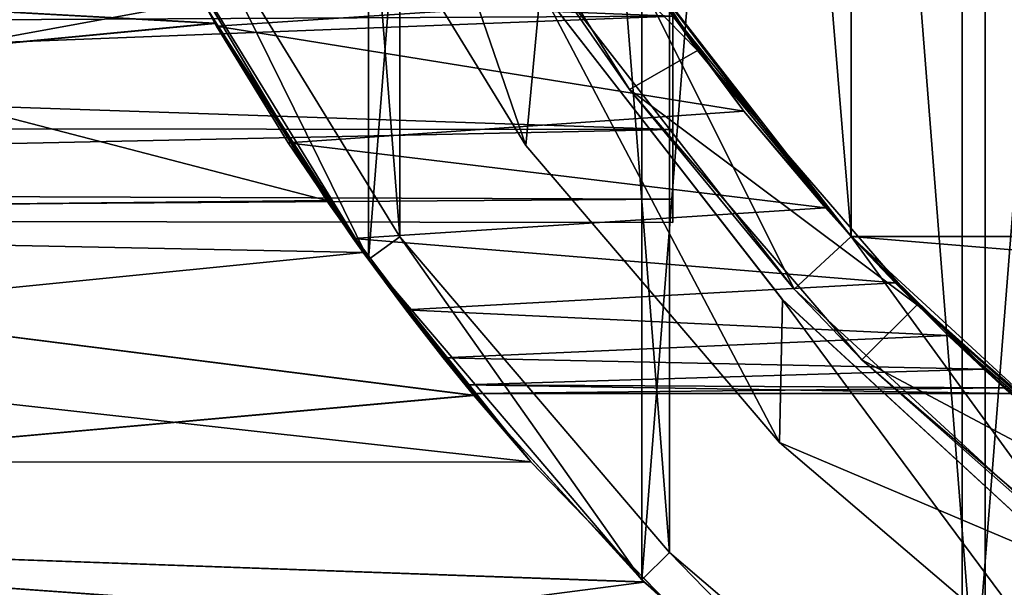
# Model space of a CAD drawing. Header units: millimetres. Extents: x -182 to 217, y -96 to 236.
# Tile 400 of 458: x 183.8 to 190.13, y -12.24 to -8.6. Entities that reach past the tile are written whole.
import ezdxf

# ---------------------------------------------------------------- set-up
doc = ezdxf.new("R2010")
doc.units = ezdxf.units.MM
doc.header["$LTSCALE"] = 52.148148
for name, color, linetype in [('823', 7, 'CONTINUOUS'), ('824', 7, 'CONTINUOUS'), ('826', 7, 'CONTINUOUS'), ('827', 7, 'CONTINUOUS'), ('829', 7, 'CONTINUOUS'), ('830', 7, 'CONTINUOUS'), ('832', 7, 'CONTINUOUS'), ('843', 7, 'CONTINUOUS'), ('846', 7, 'CONTINUOUS'), ('847', 7, 'CONTINUOUS'), ('850', 7, 'CONTINUOUS'), ('851', 7, 'CONTINUOUS'), ('852', 7, 'CONTINUOUS'), ('853', 7, 'CONTINUOUS'), ('860', 7, 'CONTINUOUS'), ('861', 7, 'CONTINUOUS'), ('862', 7, 'CONTINUOUS'), ('863', 7, 'CONTINUOUS'), ('864', 7, 'CONTINUOUS'), ('880', 7, 'CONTINUOUS'), ('885', 7, 'CONTINUOUS'), ('887', 7, 'CONTINUOUS'), ('888', 7, 'CONTINUOUS'), ('889', 7, 'CONTINUOUS'), ('921', 7, 'CONTINUOUS'), ('923', 7, 'CONTINUOUS')]:
    doc.layers.add(name, color=color, linetype=linetype)

msp = doc.modelspace()

# ---------------------------------------------------------------- linework, layer by layer
at = {"layer": '823', "color": 7, "linetype": 'CONTINUOUS', "true_color": 0xaaaaaa}
for points in [[(189.8608, 13.9556, -69.5), (192.1688, 15.37, -69.5), (189.8608, -13.9556, -69.5), (189.8608, 13.9556, -69.5)], [(189.8608, -13.9556, -69.5), (192.1688, 15.37, -69.5), (192.1688, -15.37, -69.5), (189.8608, -13.9556, -69.5)], [(187.8024, 12.1976, -69.5), (189.8608, 13.9556, -69.5), (187.8024, -12.1976, -69.5), (187.8024, 12.1976, -69.5)], [(187.8024, -12.1976, -69.5), (189.8608, 13.9556, -69.5), (189.8608, -13.9556, -69.5), (187.8024, -12.1976, -69.5)], [(186.0444, 10.1392, -69.5), (187.8024, 12.1976, -69.5), (186.0444, -10.1392, -69.5), (186.0444, 10.1392, -69.5)], [(186.0444, -10.1392, -69.5), (187.8024, 12.1976, -69.5), (187.8024, -12.1976, -69.5), (186.0444, -10.1392, -69.5)], [(184.6301, -7.8312, -69.5), (186.0444, 10.1392, -69.5), (186.0444, -10.1392, -69.5), (184.6301, -7.8312, -69.5)]]:
    msp.add_3dface(points, dxfattribs=at)
at = {"layer": '824', "color": 7, "linetype": 'CONTINUOUS', "true_color": 0xaaaaaa}
for points in [[(184.6301, -7.8312, 29.5), (186.0444, -10.1392, 29.5), (184.8529, -7.7178, 29.5), (184.6301, -7.8312, 29.5)], [(184.8529, -7.7178, 29.5), (186.0444, -10.1392, 29.5), (186.2467, -9.9924, 29.5), (184.8529, -7.7178, 29.5)], [(186.0444, -10.1392, 29.5), (187.8024, -12.1976, 29.5), (186.2467, -9.9924, 29.5), (186.0444, -10.1392, 29.5)], [(186.2467, -9.9924, 29.5), (187.8024, -12.1976, 29.5), (187.9792, -12.0208, 29.5), (186.2467, -9.9924, 29.5)], [(187.8024, -12.1976, 29.5), (189.8608, -13.9556, 29.5), (187.9792, -12.0208, 29.5), (187.8024, -12.1976, 29.5)], [(187.9792, -12.0208, 29.5), (189.8608, -13.9556, 29.5), (190.0077, -13.7533, 29.5), (187.9792, -12.0208, 29.5)]]:
    msp.add_3dface(points, dxfattribs=at)
at = {"layer": '826', "color": 7, "linetype": 'CONTINUOUS', "true_color": 0xaaaaaa}
for points in [[(184.6301, -7.8312, -69.5), (186.0444, -10.1392, -69.5), (184.9769, -8.4776, -8.4462), (184.6301, -7.8312, -69.5)], [(186.0444, -10.1392, 29.5), (184.6301, -7.8312, 29.5), (185.7774, -9.7611, 19.6119), (186.0444, -10.1392, 29.5)], [(185.7774, -9.7611, 19.6119), (184.6301, -7.8312, 29.5), (184.9777, -8.4789, 20.4454), (185.7774, -9.7611, 19.6119)], [(184.9769, -8.4776, -8.4462), (186.0444, -10.1392, -69.5), (185.7764, -9.7597, -7.6129), (184.9769, -8.4776, -8.4462)], [(185.7764, -9.7597, -7.6129), (186.0444, -10.1392, -69.5), (186.7209, -11.0103, -6.6228), (185.7764, -9.7597, -7.6129)], [(186.7221, -11.0118, 18.6215), (186.0444, -10.1392, 29.5), (185.7774, -9.7611, 19.6119), (186.7221, -11.0118, 18.6215)], [(186.0444, -10.1392, -69.5), (187.8024, -12.1976, -69.5), (186.7209, -11.0103, -6.6228), (186.0444, -10.1392, -69.5)], [(187.8024, -12.1976, 29.5), (186.0444, -10.1392, 29.5), (186.7221, -11.0118, 18.6215), (187.8024, -12.1976, 29.5)], [(186.7209, -11.0103, -6.6228), (187.8024, -12.1976, -69.5), (187.8153, -12.2105, -5.4659), (186.7209, -11.0103, -6.6228)], [(187.8168, -12.212, 17.4643), (187.8024, -12.1976, 29.5), (186.7221, -11.0118, 18.6215), (187.8168, -12.212, 17.4643)], [(187.8024, -12.1976, -69.5), (189.8608, -13.9556, -69.5), (187.8153, -12.2105, -5.4659), (187.8024, -12.1976, -69.5)], [(189.8608, -13.9556, 29.5), (187.8024, -12.1976, 29.5), (189.0599, -13.337, 16.1334), (189.8608, -13.9556, 29.5)], [(189.0599, -13.337, 16.1334), (187.8024, -12.1976, 29.5), (187.8168, -12.212, 17.4643), (189.0599, -13.337, 16.1334)], [(187.8153, -12.2105, -5.4659), (189.8608, -13.9556, -69.5), (189.0582, -13.3356, -4.1353), (187.8153, -12.2105, -5.4659)]]:
    msp.add_3dface(points, dxfattribs=at)
at = {"layer": '827', "color": 7, "linetype": 'CONTINUOUS', "true_color": 0xaaaaaa}
for points in [[(189.1481, 9.9899, -67), (190.9404, -11.6398, -67), (190.9404, 11.6398, -67), (189.1481, 9.9899, -67)], [(187.6518, 8.0675, -67), (189.1481, -9.9899, -67), (189.1481, 9.9899, -67), (187.6518, 8.0675, -67)], [(189.1481, -9.9899, -67), (190.9404, -11.6398, -67), (189.1481, 9.9899, -67), (189.1481, -9.9899, -67)], [(187.6518, -8.0675, -67), (189.1481, -9.9899, -67), (187.6518, 8.0675, -67), (187.6518, -8.0675, -67)]]:
    msp.add_3dface(points, dxfattribs=at)
at = {"layer": '829', "color": 7, "linetype": 'CONTINUOUS', "true_color": 0xaaaaaa}
for points in [[(189.1481, -9.9899, -67), (187.6518, -8.0675, -67), (188.9819, -9.8063, -3.2422), (189.1481, -9.9899, -67)], [(188.9819, -9.8063, -3.2422), (187.6518, -8.0675, -67), (188.4581, -9.1841, -3.8551), (188.9819, -9.8063, -3.2422)], [(188.4581, -9.1841, -3.8551), (187.6518, -8.0675, -67), (187.9111, -8.451, -4.358), (188.4581, -9.1841, -3.8551)], [(187.6518, -8.0675, 24), (189.1481, -9.9899, 24), (187.9111, -8.451, 16.358), (187.6518, -8.0675, 24)], [(187.9111, -8.451, 16.358), (189.1481, -9.9899, 24), (188.4581, -9.1841, 15.8551), (187.9111, -8.451, 16.358)], [(188.4581, -9.1841, 15.8551), (189.1481, -9.9899, 24), (188.9819, -9.8063, 15.2422), (188.4581, -9.1841, 15.8551)], [(189.4295, -10.2873, -2.5728), (189.1481, -9.9899, -67), (188.9819, -9.8063, -3.2422), (189.4295, -10.2873, -2.5728)], [(188.9819, -9.8063, 15.2422), (189.1481, -9.9899, 24), (189.4295, -10.2873, 14.5728), (188.9819, -9.8063, 15.2422)], [(190.9404, -11.6398, -67), (189.1481, -9.9899, -67), (190.9404, -11.6398, 24), (190.9404, -11.6398, -67)], [(190.9404, -11.6398, 24), (189.1481, -9.9899, -67), (190.1734, -11), (190.9404, -11.6398, 24)], [(190.1734, -11), (189.1481, -9.9899, -67), (190.1312, -10.9622, -0.6137), (190.1734, -11)], [(190.1312, -10.9622, -0.6137), (189.1481, -9.9899, -67), (190.0005, -10.8431, -1.2429), (190.1312, -10.9622, -0.6137)], [(190.0005, -10.8431, -1.2429), (189.1481, -9.9899, -67), (189.7701, -10.626, -1.8975), (190.0005, -10.8431, -1.2429)], [(189.7701, -10.626, -1.8975), (189.1481, -9.9899, -67), (189.4295, -10.2873, -2.5728), (189.7701, -10.626, -1.8975)], [(189.1481, -9.9899, 24), (190.9404, -11.6398, 24), (189.4295, -10.2873, 14.5728), (189.1481, -9.9899, 24)], [(189.4295, -10.2873, 14.5728), (190.9404, -11.6398, 24), (189.7701, -10.626, 13.8975), (189.4295, -10.2873, 14.5728)], [(189.7701, -10.626, 13.8975), (190.9404, -11.6398, 24), (190.0005, -10.8431, 13.2429), (189.7701, -10.626, 13.8975)], [(190.0005, -10.8431, 13.2429), (190.9404, -11.6398, 24), (190.1312, -10.9622, 12.6137), (190.0005, -10.8431, 13.2429)]]:
    msp.add_3dface(points, dxfattribs=at)
at = {"layer": '830', "color": 7, "linetype": 'CONTINUOUS', "true_color": 0xaaaaaa}
for points in [[(188.7802, -10.3285, 24), (187.6518, -8.0675, 24), (187.2332, -8.341, 24), (188.7802, -10.3285, 24)], [(189.1481, -9.9899, 24), (187.6518, -8.0675, 24), (188.7802, -10.3285, 24), (189.1481, -9.9899, 24)], [(190.6332, -12.0344, 24), (189.1481, -9.9899, 24), (188.7802, -10.3285, 24), (190.6332, -12.0344, 24)], [(190.9404, -11.6398, 24), (189.1481, -9.9899, 24), (190.6332, -12.0344, 24), (190.9404, -11.6398, 24)]]:
    msp.add_3dface(points, dxfattribs=at)
at = {"layer": '832', "color": 7, "linetype": 'CONTINUOUS', "true_color": 0xaaaaaa}
for points in [[(187.7222, -9.0453, 27), (187.2332, -8.341, 24), (186.5051, -7.1029, 27), (187.7222, -9.0453, 27)], [(188.7802, -10.3285, 24), (187.2332, -8.341, 24), (187.7222, -9.0453, 27), (188.7802, -10.3285, 24)], [(189.2166, -10.7834, 27), (188.7802, -10.3285, 24), (187.7222, -9.0453, 27), (189.2166, -10.7834, 27)], [(190.6332, -12.0344, 24), (188.7802, -10.3285, 24), (189.2166, -10.7834, 27), (190.6332, -12.0344, 24)], [(190.9547, -12.2778, 27), (190.6332, -12.0344, 24), (189.2166, -10.7834, 27), (190.9547, -12.2778, 27)]]:
    msp.add_3dface(points, dxfattribs=at)
at = {"layer": '843', "color": 7, "linetype": 'CONTINUOUS', "true_color": 0xaaaaaa}
for points in [[(190.1734, -11, 12), (190.1734, -11), (186.7123, -11, 12), (190.1734, -11, 12)], [(186.7123, -11, 12), (190.1734, -11), (186.7123, -11), (186.7123, -11, 12)]]:
    msp.add_3dface(points, dxfattribs=at)
at = {"layer": '846', "color": 7, "linetype": 'CONTINUOUS', "true_color": 0xaaaaaa}
for points in [[(184.6107, -7.793, 16.6674), (187.9111, -8.451, 16.358), (185.0685, -8.6378, 16.2476), (184.6107, -7.793, 16.6674)], [(187.9111, -8.451, 16.358), (188.4581, -9.1841, 15.8551), (185.0685, -8.6378, 16.2476), (187.9111, -8.451, 16.358)], [(185.0685, -8.6378, 16.2476), (188.4581, -9.1841, 15.8551), (185.529, -9.389, 15.6762), (185.0685, -8.6378, 16.2476)], [(188.4581, -9.1841, 15.8551), (188.9819, -9.8063, 15.2422), (185.529, -9.389, 15.6762), (188.4581, -9.1841, 15.8551)], [(185.529, -9.389, 15.6762), (188.9819, -9.8063, 15.2422), (185.9472, -10.004, 14.9946), (185.529, -9.389, 15.6762)], [(188.9819, -9.8063, 15.2422), (189.4295, -10.2873, 14.5728), (185.9472, -10.004, 14.9946), (188.9819, -9.8063, 15.2422)], [(185.9472, -10.004, 14.9946), (189.4295, -10.2873, 14.5728), (186.285, -10.4624, 14.2555), (185.9472, -10.004, 14.9946)], [(189.4295, -10.2873, 14.5728), (189.7701, -10.626, 13.8975), (186.285, -10.4624, 14.2555), (189.4295, -10.2873, 14.5728)], [(186.285, -10.4624, 14.2555), (189.7701, -10.626, 13.8975), (186.525, -10.7697, 13.5001), (186.285, -10.4624, 14.2555)], [(189.7701, -10.626, 13.8975), (190.0005, -10.8431, 13.2429), (186.525, -10.7697, 13.5001), (189.7701, -10.626, 13.8975)], [(186.525, -10.7697, 13.5001), (190.0005, -10.8431, 13.2429), (186.666, -10.9438, 12.7472), (186.525, -10.7697, 13.5001)], [(190.0005, -10.8431, 13.2429), (190.1312, -10.9622, 12.6137), (186.666, -10.9438, 12.7472), (190.0005, -10.8431, 13.2429)], [(190.1312, -10.9622, 12.6137), (190.1734, -11, 12), (186.666, -10.9438, 12.7472), (190.1312, -10.9622, 12.6137)], [(190.1734, -11, 12), (186.7123, -11, 12), (186.666, -10.9438, 12.7472), (190.1734, -11, 12)]]:
    msp.add_3dface(points, dxfattribs=at)
at = {"layer": '847', "color": 7, "linetype": 'CONTINUOUS', "true_color": 0xaaaaaa}
for points in [[(185.0685, -8.6378, -4.2476), (187.9111, -8.451, -4.358), (184.6107, -7.793, -4.6674), (185.0685, -8.6378, -4.2476)], [(188.4581, -9.1841, -3.8551), (187.9111, -8.451, -4.358), (185.0685, -8.6378, -4.2476), (188.4581, -9.1841, -3.8551)], [(185.529, -9.389, -3.6762), (188.4581, -9.1841, -3.8551), (185.0685, -8.6378, -4.2476), (185.529, -9.389, -3.6762)], [(188.9819, -9.8063, -3.2422), (188.4581, -9.1841, -3.8551), (185.529, -9.389, -3.6762), (188.9819, -9.8063, -3.2422)], [(185.9472, -10.004, -2.9946), (188.9819, -9.8063, -3.2422), (185.529, -9.389, -3.6762), (185.9472, -10.004, -2.9946)], [(189.4295, -10.2873, -2.5728), (188.9819, -9.8063, -3.2422), (185.9472, -10.004, -2.9946), (189.4295, -10.2873, -2.5728)], [(186.285, -10.4624, -2.2555), (189.4295, -10.2873, -2.5728), (185.9472, -10.004, -2.9946), (186.285, -10.4624, -2.2555)], [(189.7701, -10.626, -1.8975), (189.4295, -10.2873, -2.5728), (186.285, -10.4624, -2.2555), (189.7701, -10.626, -1.8975)], [(186.525, -10.7697, -1.5001), (189.7701, -10.626, -1.8975), (186.285, -10.4624, -2.2555), (186.525, -10.7697, -1.5001)], [(190.0005, -10.8431, -1.2429), (189.7701, -10.626, -1.8975), (186.525, -10.7697, -1.5001), (190.0005, -10.8431, -1.2429)], [(186.666, -10.9438, -0.7472), (190.0005, -10.8431, -1.2429), (186.525, -10.7697, -1.5001), (186.666, -10.9438, -0.7472)], [(190.1312, -10.9622, -0.6137), (190.0005, -10.8431, -1.2429), (186.666, -10.9438, -0.7472), (190.1312, -10.9622, -0.6137)], [(186.7123, -11), (190.1312, -10.9622, -0.6137), (186.666, -10.9438, -0.7472), (186.7123, -11)], [(190.1734, -11), (190.1312, -10.9622, -0.6137), (186.7123, -11), (190.1734, -11)]]:
    msp.add_3dface(points, dxfattribs=at)
at = {"layer": '850', "color": 7, "linetype": 'CONTINUOUS', "true_color": 0xaaaaaa}
for points in [[(177.5, -9.8454, 19.551), (184.9777, -8.4789, 20.4454), (177.5, -7.6044, 20.9243), (177.5, -9.8454, 19.551)], [(185.7774, -9.7611, 19.6119), (184.9777, -8.4789, 20.4454), (177.5, -9.8454, 19.551), (185.7774, -9.7611, 19.6119)], [(186.7221, -11.0118, 18.6215), (185.7774, -9.7611, 19.6119), (177.5, -9.8454, 19.551), (186.7221, -11.0118, 18.6215)], [(177.5, -11.844, 17.844), (186.7221, -11.0118, 18.6215), (177.5, -9.8454, 19.551), (177.5, -11.844, 17.844)], [(187.8168, -12.212, 17.4643), (186.7221, -11.0118, 18.6215), (177.5, -11.844, 17.844), (187.8168, -12.212, 17.4643)], [(177.5, -13.551, 15.8454), (187.8168, -12.212, 17.4643), (177.5, -11.844, 17.844), (177.5, -13.551, 15.8454)], [(189.0599, -13.337, 16.1334), (187.8168, -12.212, 17.4643), (177.5, -13.551, 15.8454), (189.0599, -13.337, 16.1334)]]:
    msp.add_3dface(points, dxfattribs=at)
at = {"layer": '851', "color": 7, "linetype": 'CONTINUOUS', "true_color": 0xaaaaaa}
for points in [[(184.9769, -8.4776, -8.4462), (185.7764, -9.7597, -7.6129), (177.5, -7.6044, -8.9243), (184.9769, -8.4776, -8.4462)], [(177.5, -7.6044, -8.9243), (185.7764, -9.7597, -7.6129), (177.5, -9.8454, -7.551), (177.5, -7.6044, -8.9243)], [(185.7764, -9.7597, -7.6129), (186.7209, -11.0103, -6.6228), (177.5, -9.8454, -7.551), (185.7764, -9.7597, -7.6129)], [(177.5, -9.8454, -7.551), (186.7209, -11.0103, -6.6228), (177.5, -11.844, -5.844), (177.5, -9.8454, -7.551)], [(186.7209, -11.0103, -6.6228), (187.8153, -12.2105, -5.4659), (177.5, -11.844, -5.844), (186.7209, -11.0103, -6.6228)], [(187.8153, -12.2105, -5.4659), (189.0582, -13.3356, -4.1353), (177.5, -11.844, -5.844), (187.8153, -12.2105, -5.4659)], [(177.5, -11.844, -5.844), (189.0582, -13.3356, -4.1353), (177.5, -13.551, -3.8454), (177.5, -11.844, -5.844)]]:
    msp.add_3dface(points, dxfattribs=at)
at = {"layer": '852', "color": 7, "linetype": 'CONTINUOUS', "true_color": 0xaaaaaa}
for points in [[(184.2709, -7.0822, -6.6528), (172.5, -7.9307, -6.1389), (185.0584, -8.6203, -5.6593), (184.2709, -7.0822, -6.6528)], [(172.5, -7.9307, -6.1389), (172.5, -9.8206, -4.668), (185.0584, -8.6203, -5.6593), (172.5, -7.9307, -6.1389)], [(185.0584, -8.6203, -5.6593), (172.5, -9.8206, -4.668), (186.0105, -10.0924, -4.4112), (185.0584, -8.6203, -5.6593)], [(172.5, -9.8206, -4.668), (172.5, -11.4425, -2.9061), (186.0105, -10.0924, -4.4112), (172.5, -9.8206, -4.668)], [(186.0105, -10.0924, -4.4112), (172.5, -11.4425, -2.9061), (187.0877, -11.4383, -2.9115), (186.0105, -10.0924, -4.4112)], [(187.0877, -11.4383, -2.9115), (172.5, -11.4425, -2.9061), (188.1869, -12.5703, -1.2275), (187.0877, -11.4383, -2.9115)], [(172.5, -11.4425, -2.9061), (172.5, -12.7524, -0.9012), (188.1869, -12.5703, -1.2275), (172.5, -11.4425, -2.9061)]]:
    msp.add_3dface(points, dxfattribs=at)
at = {"layer": '853', "color": 7, "linetype": 'CONTINUOUS', "true_color": 0xaaaaaa}
for points in [[(185.0588, -8.6211, 17.6588), (172.5, -7.9307, 18.1389), (184.2712, -7.083, 18.6523), (185.0588, -8.6211, 17.6588)], [(172.5, -9.8206, 16.668), (172.5, -7.9307, 18.1389), (185.0588, -8.6211, 17.6588), (172.5, -9.8206, 16.668)], [(186.011, -10.0931, 16.4105), (172.5, -9.8206, 16.668), (185.0588, -8.6211, 17.6588), (186.011, -10.0931, 16.4105)], [(172.5, -11.4425, 14.9061), (172.5, -9.8206, 16.668), (187.0882, -11.4389, 14.9107), (172.5, -11.4425, 14.9061)], [(187.0882, -11.4389, 14.9107), (172.5, -9.8206, 16.668), (186.011, -10.0931, 16.4105), (187.0882, -11.4389, 14.9107)], [(188.1873, -12.5707, 13.2268), (172.5, -11.4425, 14.9061), (187.0882, -11.4389, 14.9107), (188.1873, -12.5707, 13.2268)], [(172.5, -12.7524, 12.9012), (172.5, -11.4425, 14.9061), (188.1873, -12.5707, 13.2268), (172.5, -12.7524, 12.9012)]]:
    msp.add_3dface(points, dxfattribs=at)
at = {"layer": '860', "color": 7, "linetype": 'CONTINUOUS', "true_color": 0xaaaaaa}
for points in [[(188.1592, -8.7953, 27), (186.5051, -7.1029, 27), (187.002, -6.9724, 27), (188.1592, -8.7953, 27)], [(187.7222, -9.0453, 27), (186.5051, -7.1029, 27), (188.1592, -8.7953, 27), (187.7222, -9.0453, 27)], [(189.5702, -10.4298, 27), (187.7222, -9.0453, 27), (188.1592, -8.7953, 27), (189.5702, -10.4298, 27)], [(189.2166, -10.7834, 27), (187.7222, -9.0453, 27), (189.5702, -10.4298, 27), (189.2166, -10.7834, 27)], [(191.2047, -11.8408, 27), (189.2166, -10.7834, 27), (189.5702, -10.4298, 27), (191.2047, -11.8408, 27)], [(190.9547, -12.2778, 27), (189.2166, -10.7834, 27), (191.2047, -11.8408, 27), (190.9547, -12.2778, 27)]]:
    msp.add_3dface(points, dxfattribs=at)
at = {"layer": '861', "color": 7, "linetype": 'CONTINUOUS', "true_color": 0xaaaaaa}
for points in [[(184.8529, -7.7178, 29.5), (186.2467, -9.9924, 29.5), (184.8529, -7.7179, 31.5), (184.8529, -7.7178, 29.5)], [(184.8529, -7.7179, 31.5), (186.2467, -9.9924, 29.5), (186.2467, -9.9924, 31.5), (184.8529, -7.7179, 31.5)], [(186.2467, -9.9924, 29.5), (187.9792, -12.0208, 29.5), (186.2467, -9.9924, 31.5), (186.2467, -9.9924, 29.5)], [(186.2467, -9.9924, 31.5), (187.9792, -12.0208, 29.5), (187.9792, -12.0208, 31.5), (186.2467, -9.9924, 31.5)], [(187.9792, -12.0208, 29.5), (190.0077, -13.7533, 29.5), (187.9792, -12.0208, 31.5), (187.9792, -12.0208, 29.5)], [(187.9792, -12.0208, 31.5), (190.0077, -13.7533, 29.5), (190.0076, -13.7533, 31.5), (187.9792, -12.0208, 31.5)]]:
    msp.add_3dface(points, dxfattribs=at)
at = {"layer": '862', "color": 7, "linetype": 'CONTINUOUS', "true_color": 0xaaaaaa}
for points in [[(192.2822, 15.1471, 31.5), (190.0076, 13.7533, 31.5), (192.2822, -15.1471, 31.5), (192.2822, 15.1471, 31.5)], [(190.0076, 13.7533, 31.5), (187.9792, 12.0208, 31.5), (190.0076, -13.7533, 31.5), (190.0076, 13.7533, 31.5)], [(190.0076, 13.7533, 31.5), (190.0076, -13.7533, 31.5), (192.2822, -15.1471, 31.5), (190.0076, 13.7533, 31.5)], [(187.9792, 12.0208, 31.5), (186.2467, 9.9924, 31.5), (187.9792, -12.0208, 31.5), (187.9792, 12.0208, 31.5)], [(187.9792, 12.0208, 31.5), (187.9792, -12.0208, 31.5), (190.0076, -13.7533, 31.5), (187.9792, 12.0208, 31.5)], [(186.2467, 9.9924, 31.5), (184.8529, 7.7179, 31.5), (186.2467, -9.9924, 31.5), (186.2467, 9.9924, 31.5)], [(186.2467, 9.9924, 31.5), (186.2467, -9.9924, 31.5), (187.9792, -12.0208, 31.5), (186.2467, 9.9924, 31.5)], [(184.8529, 7.7179, 31.5), (184.8529, -7.7179, 31.5), (186.2467, -9.9924, 31.5), (184.8529, 7.7179, 31.5)]]:
    msp.add_3dface(points, dxfattribs=at)
at = {"layer": '863', "color": 7, "linetype": 'CONTINUOUS', "true_color": 0xaaaaaa}
for points in [[(212.3482, -8.0675, 29.5), (210.8519, -9.9899, 29.5), (187.6518, -8.0675, 29.5), (212.3482, -8.0675, 29.5)], [(187.6518, -8.0675, 29.5), (210.8519, -9.9899, 29.5), (189.1481, -9.9899, 29.5), (187.6518, -8.0675, 29.5)], [(210.8519, -9.9899, 29.5), (209.0596, -11.6398, 29.5), (189.1481, -9.9899, 29.5), (210.8519, -9.9899, 29.5)], [(189.1481, -9.9899, 29.5), (209.0596, -11.6398, 29.5), (190.9404, -11.6398, 29.5), (189.1481, -9.9899, 29.5)]]:
    msp.add_3dface(points, dxfattribs=at)
at = {"layer": '864', "color": 7, "linetype": 'CONTINUOUS', "true_color": 0xaaaaaa}
for points in [[(188.1592, -8.7953, 27), (187.002, -6.9724, 27), (187.6518, -8.0675, 29.5), (188.1592, -8.7953, 27)], [(188.1592, -8.7953, 27), (187.6518, -8.0675, 29.5), (189.1481, -9.9899, 29.5), (188.1592, -8.7953, 27)], [(189.5702, -10.4298, 27), (188.1592, -8.7953, 27), (189.1481, -9.9899, 29.5), (189.5702, -10.4298, 27)], [(189.5702, -10.4298, 27), (189.1481, -9.9899, 29.5), (190.9404, -11.6398, 29.5), (189.5702, -10.4298, 27)], [(191.2047, -11.8408, 27), (189.5702, -10.4298, 27), (190.9404, -11.6398, 29.5), (191.2047, -11.8408, 27)]]:
    msp.add_3dface(points, dxfattribs=at)
at = {"layer": '880', "color": 7, "linetype": 'CONTINUOUS', "true_color": 0xaaaaaa}
for points in [[(184.6107, -7.793, -4.6674), (184.2709, -7.0822, -6.6528), (185.0584, -8.6203, -5.6593), (184.6107, -7.793, -4.6674)], [(184.6107, -7.793, 16.6674), (185.0588, -8.6211, 17.6588), (184.2712, -7.083, 18.6523), (184.6107, -7.793, 16.6674)], [(184.6107, -7.793, 16.6674), (185.0685, -8.6378, 16.2476), (185.0588, -8.6211, 17.6588), (184.6107, -7.793, 16.6674)], [(185.0685, -8.6378, -4.2476), (184.6107, -7.793, -4.6674), (185.0584, -8.6203, -5.6593), (185.0685, -8.6378, -4.2476)], [(185.0685, -8.6378, -4.2476), (185.0584, -8.6203, -5.6593), (186.0105, -10.0924, -4.4112), (185.0685, -8.6378, -4.2476)], [(185.0685, -8.6378, 16.2476), (185.529, -9.389, 15.6762), (185.0588, -8.6211, 17.6588), (185.0685, -8.6378, 16.2476)], [(185.529, -9.389, 15.6762), (185.9472, -10.004, 14.9946), (185.0588, -8.6211, 17.6588), (185.529, -9.389, 15.6762)], [(185.9472, -10.004, 14.9946), (186.011, -10.0931, 16.4105), (185.0588, -8.6211, 17.6588), (185.9472, -10.004, 14.9946)], [(185.529, -9.389, -3.6762), (185.0685, -8.6378, -4.2476), (186.0105, -10.0924, -4.4112), (185.529, -9.389, -3.6762)], [(185.9472, -10.004, -2.9946), (185.529, -9.389, -3.6762), (186.0105, -10.0924, -4.4112), (185.9472, -10.004, -2.9946)], [(185.9472, -10.004, 14.9946), (186.285, -10.4624, 14.2555), (186.011, -10.0931, 16.4105), (185.9472, -10.004, 14.9946)], [(186.285, -10.4624, -2.2555), (185.9472, -10.004, -2.9946), (186.0105, -10.0924, -4.4112), (186.285, -10.4624, -2.2555)], [(186.285, -10.4624, -2.2555), (186.0105, -10.0924, -4.4112), (187.0877, -11.4383, -2.9115), (186.285, -10.4624, -2.2555)], [(186.285, -10.4624, 14.2555), (186.525, -10.7697, 13.5001), (186.011, -10.0931, 16.4105), (186.285, -10.4624, 14.2555)], [(186.525, -10.7697, 13.5001), (186.666, -10.9438, 12.7472), (186.011, -10.0931, 16.4105), (186.525, -10.7697, 13.5001)], [(186.666, -10.9438, 12.7472), (187.0882, -11.4389, 14.9107), (186.011, -10.0931, 16.4105), (186.666, -10.9438, 12.7472)], [(186.525, -10.7697, -1.5001), (186.285, -10.4624, -2.2555), (187.0877, -11.4383, -2.9115), (186.525, -10.7697, -1.5001)], [(186.666, -10.9438, -0.7472), (186.525, -10.7697, -1.5001), (187.0877, -11.4383, -2.9115), (186.666, -10.9438, -0.7472)], [(186.666, -10.9438, 12.7472), (186.7123, -11, 12), (187.0882, -11.4389, 14.9107), (186.666, -10.9438, 12.7472)], [(186.7123, -11), (186.666, -10.9438, -0.7472), (187.0877, -11.4383, -2.9115), (186.7123, -11)], [(186.7123, -11, 12), (186.7123, -11), (187.0877, -11.4383, -2.9115), (186.7123, -11, 12)], [(186.7123, -11, 12), (187.0877, -11.4383, -2.9115), (187.0882, -11.4389, 14.9107), (186.7123, -11, 12)], [(187.0877, -11.4383, -2.9115), (188.1869, -12.5703, -1.2275), (187.0882, -11.4389, 14.9107), (187.0877, -11.4383, -2.9115)], [(188.1869, -12.5703, -1.2275), (188.1873, -12.5707, 13.2268), (187.0882, -11.4389, 14.9107), (188.1869, -12.5703, -1.2275)]]:
    msp.add_3dface(points, dxfattribs=at)
at = {"layer": '885', "color": 7, "linetype": 'CONTINUOUS', "true_color": 0xaaaaaa}
for points in [[(185.7439, -7.2638, 28), (187.0557, -9.4045, 28), (185.9429, -6.166, 28), (185.7439, -7.2638, 28)], [(185.9429, -6.166, 28), (187.0557, -9.4045, 28), (187.1495, -8.3957, 28), (185.9429, -6.166, 28)], [(187.0557, -9.4045, 28), (188.6863, -11.3137, 28), (187.1495, -8.3957, 28), (187.0557, -9.4045, 28)], [(187.1495, -8.3957, 28), (188.6863, -11.3137, 28), (188.7066, -10.3963, 28), (187.1495, -8.3957, 28)], [(188.6863, -11.3137, 28), (190.5954, -12.9443, 28), (188.7066, -10.3963, 28), (188.6863, -11.3137, 28)], [(188.7066, -10.3963, 28), (190.5954, -12.9443, 28), (190.5718, -12.1133, 28), (188.7066, -10.3963, 28)]]:
    msp.add_3dface(points, dxfattribs=at)
at = {"layer": '887', "color": 7, "linetype": 'CONTINUOUS', "true_color": 0xaaaaaa}
for points in [[(187.0557, -9.4045, 28), (185.7439, -7.2638, 28), (187.0557, -9.4046, 29.5), (187.0557, -9.4045, 28)], [(187.0557, -9.4046, 29.5), (185.7439, -7.2638, 28), (185.7439, -7.2638, 29.5), (187.0557, -9.4046, 29.5)], [(188.6863, -11.3137, 28), (187.0557, -9.4045, 28), (188.6863, -11.3137, 29.5), (188.6863, -11.3137, 28)], [(188.6863, -11.3137, 29.5), (187.0557, -9.4045, 28), (187.0557, -9.4046, 29.5), (188.6863, -11.3137, 29.5)], [(190.5954, -12.9443, 28), (188.6863, -11.3137, 28), (190.5954, -12.9443, 29.5), (190.5954, -12.9443, 28)], [(190.5954, -12.9443, 29.5), (188.6863, -11.3137, 28), (188.6863, -11.3137, 29.5), (190.5954, -12.9443, 29.5)]]:
    msp.add_3dface(points, dxfattribs=at)
at = {"layer": '888', "color": 7, "linetype": 'CONTINUOUS', "true_color": 0xaaaaaa}
for points in [[(187.1495, -8.3957, 28), (188.7066, -10.3963, 28), (187.1495, -8.3957, 29.5), (187.1495, -8.3957, 28)], [(187.1495, -8.3957, 29.5), (188.7066, -10.3963, 28), (188.7066, -10.3962, 29.5), (187.1495, -8.3957, 29.5)], [(188.7066, -10.3963, 28), (190.5718, -12.1133, 28), (188.7066, -10.3962, 29.5), (188.7066, -10.3963, 28)], [(188.7066, -10.3962, 29.5), (190.5718, -12.1133, 28), (190.5718, -12.1133, 29.5), (188.7066, -10.3962, 29.5)]]:
    msp.add_3dface(points, dxfattribs=at)
at = {"layer": '889', "color": 7, "linetype": 'CONTINUOUS', "true_color": 0xaaaaaa}
for points in [[(187.0557, -9.4046, 29.5), (185.7439, -7.2638, 29.5), (185.9429, -6.1661, 29.5), (187.0557, -9.4046, 29.5)], [(187.0557, -9.4046, 29.5), (185.9429, -6.1661, 29.5), (187.1495, -8.3957, 29.5), (187.0557, -9.4046, 29.5)], [(188.6863, -11.3137, 29.5), (187.0557, -9.4046, 29.5), (187.1495, -8.3957, 29.5), (188.6863, -11.3137, 29.5)], [(188.6863, -11.3137, 29.5), (187.1495, -8.3957, 29.5), (188.7066, -10.3962, 29.5), (188.6863, -11.3137, 29.5)], [(188.6863, -11.3137, 29.5), (188.7066, -10.3962, 29.5), (190.5718, -12.1133, 29.5), (188.6863, -11.3137, 29.5)], [(190.5954, -12.9443, 29.5), (188.6863, -11.3137, 29.5), (190.5718, -12.1133, 29.5), (190.5954, -12.9443, 29.5)]]:
    msp.add_3dface(points, dxfattribs=at)
at = {"layer": '921', "color": 7, "linetype": 'CONTINUOUS', "true_color": 0xaaaaaa}
for points in [[(188, -9.3029, 2.6139), (188, -8.5736, 1.0499), (188, -9.3029, 9.3861), (188, -9.3029, 2.6139)], [(188, -9.3029, 9.3861), (188, -8.5736, 1.0499), (188, -8.5736, 10.9501), (188, -9.3029, 9.3861)], [(188, -9.7496, 4.2808), (188, -9.3029, 2.6139), (188, -9.7496, 7.7192), (188, -9.7496, 4.2808)], [(188, -9.7496, 7.7192), (188, -9.3029, 2.6139), (188, -9.3029, 9.3861), (188, -9.7496, 7.7192)], [(188, -9.9, 6), (188, -9.7496, 4.2808), (188, -9.7496, 7.7192), (188, -9.9, 6)]]:
    msp.add_3dface(points, dxfattribs=at)
at = {"layer": '923', "color": 7, "linetype": 'CONTINUOUS', "true_color": 0xaaaaaa}
for points in [[(168.8198, -7.8166, -0.0755), (188, -8.5736, 1.0499), (169.3326, -8.672, 1.2245), (168.8198, -7.8166, -0.0755)], [(169.3327, -8.6722, 10.7753), (188, -8.5736, 10.9501), (168.82, -7.8168, 12.0752), (169.3327, -8.6722, 10.7753)], [(188, -8.5736, 1.0499), (188, -9.3029, 2.6139), (169.3326, -8.672, 1.2245), (188, -8.5736, 1.0499)], [(169.7256, -9.2885, 9.4255), (188, -8.5736, 10.9501), (169.3327, -8.6722, 10.7753), (169.7256, -9.2885, 9.4255)], [(188, -9.3029, 9.3861), (188, -8.5736, 10.9501), (169.7256, -9.2885, 9.4255), (188, -9.3029, 9.3861)], [(169.3326, -8.672, 1.2245), (188, -9.3029, 2.6139), (169.7256, -9.2884, 2.5743), (169.3326, -8.672, 1.2245)], [(169.7256, -9.2884, 2.5743), (188, -9.3029, 2.6139), (169.9871, -9.6837, 3.9417), (169.7256, -9.2884, 2.5743)], [(169.9871, -9.6837, 8.0581), (188, -9.3029, 9.3861), (169.7256, -9.2885, 9.4255), (169.9871, -9.6837, 8.0581)], [(188, -9.3029, 2.6139), (188, -9.7496, 4.2808), (169.9871, -9.6837, 3.9417), (188, -9.3029, 2.6139)], [(188, -9.7496, 7.7192), (188, -9.3029, 9.3861), (169.9871, -9.6837, 8.0581), (188, -9.7496, 7.7192)], [(169.9871, -9.6837, 3.9417), (188, -9.7496, 4.2808), (170.1169, -9.8762, 5.3136), (169.9871, -9.6837, 3.9417)], [(170.1169, -9.8762, 6.6862), (188, -9.7496, 7.7192), (169.9871, -9.6837, 8.0581), (170.1169, -9.8762, 6.6862)], [(188, -9.7496, 4.2808), (188, -9.9, 6), (170.1169, -9.8762, 5.3136), (188, -9.7496, 4.2808)], [(188, -9.9, 6), (188, -9.7496, 7.7192), (170.1169, -9.8762, 6.6862), (188, -9.9, 6)], [(170.1169, -9.8762, 5.3136), (188, -9.9, 6), (170.1169, -9.8762, 6.6862), (170.1169, -9.8762, 5.3136)]]:
    msp.add_3dface(points, dxfattribs=at)

doc.saveas('drawing.dxf')
